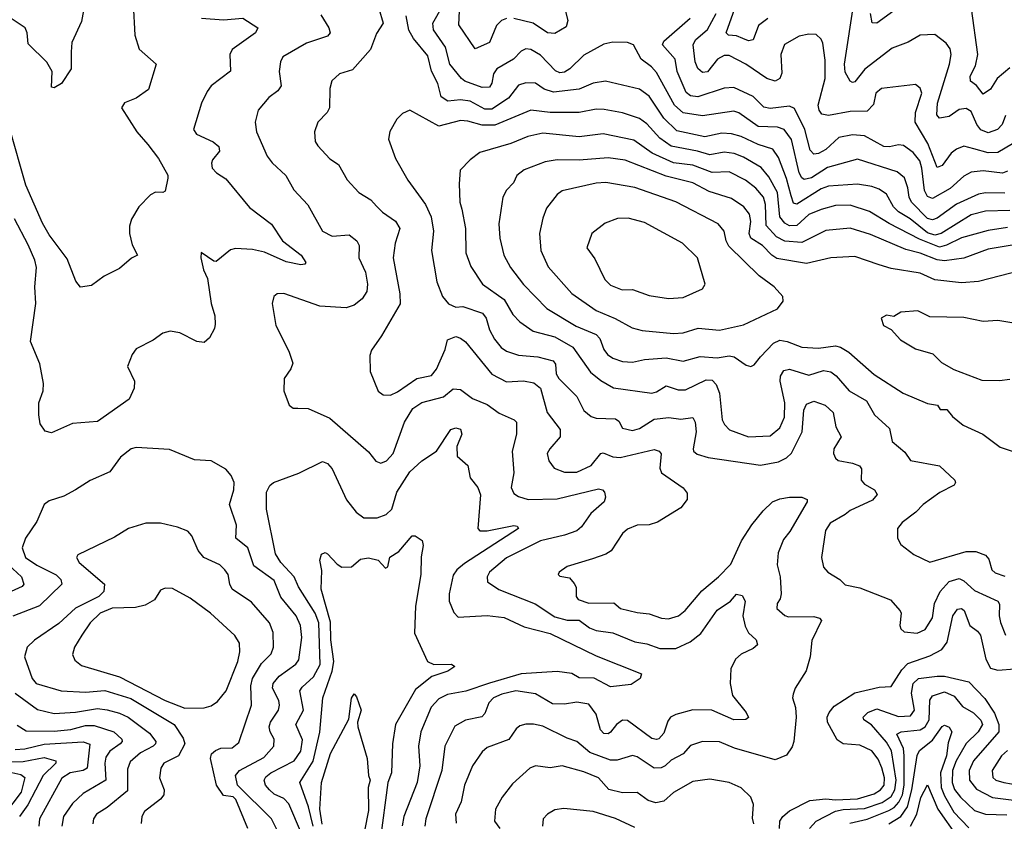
# Model space of a CAD drawing. Extents: x 1308313 to 1441400, y 959662 to 1036319.
# Tile 478 of 656: x 1405913 to 1409982, y 971565 to 974879. Entities that reach past the tile are written whole.
import ezdxf

# ---------------------------------------------------------------- set-up
doc = ezdxf.new("R2010")
doc.units = 0

msp = doc.modelspace()

# ---------------------------------------------------------------- linework, layer by layer
at = {"layer": '0CON10XD'}
for points in [[(1406184, 974955), (1406168.3, 974871.7), (1406128.6, 974785), (1406125.7, 974745.7), (1406126.2, 974675), (1406086.2, 974615), (1406055, 974597.5), (1406045, 974600), (1406046.9, 974665), (1406025, 974702.9), (1405948.8, 974778.8), (1405944.4, 974824.4), (1405935.4, 974845.4), (1405869.4, 974889.4)], [(1406381.5, 974945), (1406388.7, 974815), (1406407.1, 974757.1), (1406477.5, 974695), (1406445, 974590), (1406395, 974554.3), (1406346.7, 974535), (1406334.3, 974515), (1406397.8, 974415), (1406442.3, 974362.3), (1406486.9, 974305), (1406525, 974236.7), (1406525.8, 974224.2), (1406515, 974170), (1406505, 974164.4), (1406475, 974165.8), (1406453.3, 974155), (1406405.8, 974105), (1406375.7, 974054.3), (1406367.1, 974025), (1406367.5, 973995), (1406378.3, 973948.3), (1406400, 973905), (1406375, 973892.5), (1406325, 973850), (1406261.7, 973818.3), (1406209.7, 973780.3), (1406165, 973773.3), (1406145, 973797.5), (1406109.7, 973889.7), (1406035, 973990), (1406007.2, 974037.2), (1405938.1, 974195), (1405871.6, 974431.6)], [(1409005, 974884.1), (1408966.2, 974855), (1408944.7, 974795.3), (1408925, 974791.4), (1408901, 974801), (1408875, 974812), (1408842, 974815), (1408832.9, 974825), (1408875.2, 974945)], [(1409987.7, 974482.3), (1409973.2, 974445), (1409954.2, 974425), (1409915, 974410.6), (1409885, 974424), (1409868.9, 974445), (1409845, 974498.9), (1409825, 974512.3), (1409795, 974507.9), (1409755, 974478.6), (1409715, 974471.4), (1409702.7, 974485), (1409706.3, 974533.7), (1409756.3, 974695), (1409762.3, 974735), (1409757.8, 974757.8), (1409742.4, 974782.4), (1409695, 974817.8), (1409635, 974814.3), (1409585, 974785.5), (1409519.3, 974760.7), (1409406.3, 974673.7), (1409365, 974622.2), (1409355, 974619.4), (1409344.6, 974624.6), (1409325, 974661.2), (1409321.2, 974695), (1409362.4, 974955)], [(1409571.1, 974948.9), (1409455, 974864.6), (1409435.5, 974865.5), (1409428.9, 974905)], [(1407396.9, 974925), (1407415.7, 974865), (1407388.3, 974821.7), (1407362.9, 974755), (1407288.5, 974671.5), (1407235, 974654.4), (1407203.6, 974626.4), (1407194.4, 974595), (1407193.6, 974515), (1407183.3, 974495), (1407145.5, 974454.5), (1407131.4, 974415), (1407134.4, 974375), (1407145, 974357.5), (1407195, 974303.1), (1407230.2, 974280.2), (1407266.6, 974216.6), (1407314.3, 974165), (1407364, 974134), (1407387.5, 974107.5), (1407412.5, 974082.5), (1407466.1, 974046.1), (1407484.6, 974015), (1407465.3, 973954.7), (1407456.9, 973895), (1407484.6, 973745), (1407486.1, 973703.9), (1407408.6, 973571.4), (1407366.8, 973513.2), (1407360, 973490), (1407361.9, 973425), (1407395, 973342.5), (1407415, 973327.5), (1407445, 973326), (1407475, 973340), (1407555, 973395.6), (1407615, 973408.2), (1407635, 973434.5), (1407671.5, 973515), (1407681.1, 973555), (1407715, 973568.5), (1407735, 973562.7), (1407755, 973547.3), (1407865, 973412.8), (1407925, 973381.2), (1407995, 973385.8), (1408037.8, 973377.7), (1408065.4, 973355), (1408093.7, 973255), (1408146.2, 973185), (1408146.2, 973155), (1408103.5, 973105), (1408093.5, 973085), (1408099.4, 973055), (1408122, 973025), (1408165, 973008.8), (1408215, 973008.9), (1408275, 973035.5), (1408315, 973085.4), (1408325, 973087.7), (1408365, 973071.2), (1408395, 973068.3), (1408535, 973102.7), (1408555.4, 973095.4), (1408563.6, 973083.6), (1408559.3, 973025), (1408565.3, 973005.3), (1408655, 972943.1), (1408672, 972922), (1408671.8, 972895), (1408645, 972860.3), (1408548.4, 972801.6), (1408515, 972791.1), (1408465, 972788.8), (1408425, 972773.3), (1408404.2, 972755), (1408357.2, 972682.8), (1408335, 972668.9), (1408279.9, 972650.1), (1408175, 972618.2), (1408142, 972595), (1408138.8, 972585), (1408145, 972578.8), (1408185, 972571.4), (1408205, 972548.6), (1408212.3, 972532.3), (1408212.5, 972495), (1408221.7, 972481.7), (1408265, 972467.1), (1408368, 972468), (1408396.7, 972445), (1408465, 972428.2), (1408515, 972423.2), (1408565.3, 972405.3), (1408595, 972401.5), (1408635.3, 972414.7), (1408663.4, 972436.6), (1408732, 972518), (1408800.8, 972575), (1408852.2, 972627.8), (1408896.4, 972725), (1408939.4, 972790.6), (1408985, 972848.4), (1409024.6, 972885), (1409055, 972897.7), (1409095, 972904.8), (1409145, 972904.6), (1409166.9, 972895), (1409167.3, 972885), (1409096.5, 972763.5), (1409069.5, 972730.5), (1409047.9, 972675), (1409044.2, 972625), (1409056.2, 972575), (1409059.5, 972505), (1409055.6, 972485), (1409042.9, 972465), (1409042, 972445), (1409075, 972415.8), (1409090.8, 972410.8), (1409195, 972411.1), (1409218.8, 972405), (1409227.1, 972395), (1409186.9, 972313.1), (1409180.5, 972245), (1409163.2, 972186.8), (1409118, 972115), (1409109.7, 972090.3), (1409107.1, 972075), (1409119.5, 972035), (1409121.5, 971995), (1409112.3, 971895), (1409105, 971872.5), (1409081.5, 971838.5), (1409035, 971819.1), (1408867.6, 971867.6), (1408805, 971893.2), (1408735, 971894.6), (1408685, 971878.2), (1408655, 971843.3), (1408605, 971817.1), (1408580.8, 971795), (1408564.4, 971785.6), (1408534.8, 971784.8), (1408465, 971831.8), (1408445, 971836.5), (1408382.6, 971817.4), (1408355, 971817.1), (1408269, 971849), (1408215, 971895.6), (1408175, 971909.1), (1408075, 971958.7), (1408036.5, 971966.5), (1408005, 971966.9), (1407980.5, 971959.5), (1407965, 971947.1), (1407935, 971902.9), (1407845, 971870), (1407825, 971851.9), (1407785, 971794), (1407750.7, 971715), (1407737.9, 971645), (1407713.6, 971595), (1407717.3, 971557.3)], [(1409985, 974161.6), (1409905, 974163.3), (1409875, 974157.2), (1409785, 974115.9), (1409705, 974059), (1409685, 974051.3), (1409665, 974057), (1409598.9, 974125), (1409589.3, 974145), (1409583.2, 974183.2), (1409569.1, 974225), (1409539.3, 974249.3), (1409375, 974302.4), (1409251.7, 974268.3), (1409185, 974225.2), (1409155, 974218.2), (1409145, 974224.6), (1409135, 974245.6), (1409103.3, 974383.3), (1409072.1, 974425), (1409044.8, 974434.8), (1408965, 974437.5), (1408885, 974493.5), (1408865, 974501.2), (1408735, 974481.1), (1408655, 974493.9), (1408619.8, 974525), (1408545, 974660.4), (1408524.4, 974684.4), (1408481.5, 974715), (1408449.2, 974775), (1408425, 974784.3), (1408365, 974785.7), (1408327, 974777), (1408245, 974732.3), (1408186, 974675), (1408165, 974662.3), (1408145, 974659.7), (1408127, 974667), (1408065, 974731.8), (1408025, 974756.2), (1408005, 974758.2), (1407985, 974748.6), (1407953.3, 974715), (1407884.5, 974675), (1407870.7, 974655), (1407864.2, 974615.8), (1407855, 974600.5), (1407825, 974598.8), (1407753.3, 974625), (1407738.9, 974635), (1407691, 974695), (1407673, 974765), (1407623.4, 974836.6), (1407620.8, 974865), (1407659.8, 974935)], [(1407925, 974883.4), (1407904.5, 974875), (1407883.2, 974855), (1407854.6, 974785), (1407795, 974758.1), (1407727.4, 974857.4), (1407730.2, 974915)], [(1408162.6, 974935), (1408178.7, 974875), (1408171.1, 974848.9), (1408125, 974821.2), (1408095, 974824.7), (1408035, 974864.2), (1407955, 974883.5)], [(1410045.9, 974384.1), (1409955, 974329.4), (1409915, 974328.6), (1409856.7, 974345), (1409815, 974355.3), (1409785, 974343.6), (1409763.2, 974326.8), (1409725, 974275.4), (1409705, 974267.3), (1409666.7, 974366.7), (1409613.4, 974455), (1409615.2, 974495), (1409641.8, 974575), (1409635, 974596), (1409615, 974610.8), (1409475, 974593.8), (1409451.1, 974575), (1409441.8, 974528.2), (1409415, 974501.1), (1409345, 974499.5), (1409255, 974482.7), (1409228.2, 974488.2), (1409216.4, 974505), (1409213.5, 974525), (1409241.7, 974635), (1409241.2, 974711.2), (1409232.4, 974782.4), (1409225, 974798.8), (1409205, 974818), (1409175, 974818.9), (1409135, 974810), (1409073.2, 974776.8), (1409058.4, 974735), (1409062.2, 974657.8), (1409054.4, 974635), (1409035, 974624.6), (1409001.4, 974635), (1408913.5, 974695), (1408845, 974731), (1408825, 974730.2), (1408796.9, 974715), (1408755, 974662.8), (1408735, 974660), (1408715, 974676.5), (1408704.1, 974704.1), (1408695.8, 974775), (1408706, 974795), (1408755, 974838.6), (1408792.1, 974905)], [(1410005, 974680.2), (1409952.3, 974635), (1409925, 974591.5), (1409895, 974571.5), (1409867, 974607), (1409843.1, 974625), (1409840.9, 974645), (1409862.5, 974687.5), (1409872.3, 974735), (1409847, 974925)], [(1406665, 974884.6), (1406755, 974878.6), (1406835.3, 974885.3), (1406898, 974845), (1406887.5, 974825), (1406791.8, 974755), (1406781.8, 974735), (1406784.6, 974665.4), (1406704, 974606), (1406688.2, 974581.8), (1406665, 974533.3), (1406632, 974425), (1406643.8, 974405), (1406713.4, 974373.4), (1406735.6, 974355), (1406739.4, 974335), (1406710.2, 974299.8), (1406705.5, 974285), (1406708.9, 974265), (1406726, 974246), (1406765, 974220.6), (1406862.8, 974102.8), (1406953.8, 974033.8), (1406999.5, 973965), (1407076.5, 973905), (1407095.8, 973875), (1407091.7, 973868.3), (1407075, 973865.7), (1407015, 973877.9), (1406925, 973917.3), (1406875, 973928.6), (1406805, 973932.5), (1406785, 973927.8), (1406725, 973878.8), (1406715, 973880), (1406663.3, 973916.7), (1406661.2, 973895), (1406672.9, 973845), (1406689.1, 973809.1), (1406704.3, 973705), (1406720, 973655), (1406720.3, 973619.7), (1406717.8, 973602.2), (1406697, 973563), (1406675, 973544), (1406645, 973548), (1406575, 973584.3), (1406535, 973590.8), (1406505, 973582.5), (1406465, 973554.2), (1406395, 973518.8), (1406377.5, 973495), (1406359.2, 973445), (1406388, 973385), (1406386, 973355), (1406365, 973310), (1406235, 973217.1), (1406130.9, 973209.1), (1406045, 973171.2), (1406018.3, 973178.3), (1405997.9, 973207.9), (1405992.2, 973245), (1405992.5, 973295), (1406009.6, 973345), (1406011.2, 973375), (1405996.2, 973456.2), (1405958.5, 973548.5), (1405979.5, 973705), (1405975.2, 973775), (1405982.7, 973855), (1405976.1, 973885), (1405947.8, 973947.8), (1405891.9, 974055)], [(1407158.3, 974898.3), (1407190.9, 974845), (1407196.7, 974825), (1407185, 974810.5), (1407098.6, 974781.4), (1407000, 974725), (1406990.6, 974705), (1406985.6, 974665), (1406994.4, 974605), (1406979.4, 974585), (1406943, 974557), (1406898.9, 974505), (1406886.9, 974455), (1406891.5, 974415), (1406936.2, 974315), (1406956.5, 974286.5), (1407013.1, 974235), (1407045.8, 974175), (1407104.1, 974114.1), (1407164.2, 974004.2), (1407205, 973983.9), (1407275, 973990), (1407307.1, 973965), (1407315.6, 973945), (1407314.1, 973895), (1407342.5, 973835), (1407351.1, 973785), (1407347.2, 973755), (1407328.9, 973725), (1407295, 973698.9), (1407261.8, 973688.2), (1407154.2, 973694.2), (1407005, 973746.5), (1406977.5, 973745), (1406964, 973735), (1406957.1, 973705), (1406971.4, 973615), (1407025, 973508.8), (1407041.7, 973458.3), (1407034.2, 973435.8), (1407006, 973395), (1407004.2, 973345), (1407026.2, 973285), (1407043, 973273), (1407063, 973273), (1407105, 973271.5), (1407195, 973230.9), (1407355, 973092.9), (1407385, 973054.2), (1407405.9, 973045.9), (1407429.2, 973055), (1407456.9, 973085), (1407503.3, 973215), (1407538.5, 973271.5), (1407575, 973296.8), (1407665, 973319.2), (1407705, 973352.5), (1407735, 973350.4), (1407785, 973312.8), (1407845, 973288.5), (1407895, 973252.7), (1407956.7, 973225), (1407965.7, 973215.7), (1407966.2, 973165), (1407948.1, 973095), (1407955.3, 973005), (1407944.2, 972945), (1407955, 972920.6), (1407975, 972907.3), (1408014.7, 972894.7), (1408135, 972898.1), (1408305, 972940), (1408322, 972935), (1408330, 972925), (1408334.4, 972905), (1408328.9, 972885), (1408272.9, 972837.2), (1408235, 972782.8), (1408215, 972765.9), (1408165, 972747.8), (1408065.2, 972724.8), (1407925, 972653.9), (1407854.5, 972595), (1407844.5, 972575), (1407847.1, 972555), (1407892.9, 972522.9), (1408044, 972464), (1408125, 972410), (1408175, 972396.2), (1408225.9, 972395.9), (1408268.5, 972365), (1408295, 972354.1), (1408365, 972343.6), (1408455, 972307.4), (1408505, 972298.6), (1408558.8, 972278.8), (1408625, 972279.2), (1408683.7, 972306.3), (1408728.1, 972341.9), (1408795, 972437.8), (1408850.5, 972475), (1408875, 972504.4), (1408898.9, 972498.9), (1408911.6, 972475), (1408901.4, 972415), (1408911.2, 972371.2), (1408924.8, 972344.8), (1408956.5, 972315), (1408962.5, 972295), (1408945, 972278.7), (1408894.4, 972255.6), (1408870.8, 972235), (1408852.5, 972195), (1408849.5, 972135), (1408858.9, 972085), (1408915.6, 972015), (1408925.7, 971994.3), (1408914.3, 971985.7), (1408865, 971984.1), (1408773.8, 972023.8), (1408695, 972026.4), (1408625, 972007.1), (1408602.7, 971995), (1408591.2, 971978.8), (1408575, 971930), (1408555, 971906.5), (1408545, 971903.1), (1408525, 971907.5), (1408425, 971981.7), (1408405, 971983.1), (1408380, 971965), (1408355, 971932.9), (1408345, 971926.9), (1408327.7, 971927.7), (1408313.2, 971943.2), (1408295, 972008.5), (1408265, 972048.9), (1408215, 972058.2), (1408165, 972049.8), (1408115, 972050.7), (1408045, 972092.5), (1407964.2, 972104.2), (1407905, 972090.8), (1407871.8, 972075), (1407852.3, 972055), (1407835, 972010.8), (1407823, 971997), (1407755, 971983.2), (1407711.9, 971958.1), (1407670.3, 971875), (1407657.2, 971775), (1407591.6, 971575), (1407587.6, 971545)], [(1410005, 974089.8), (1409905, 974086.8), (1409845, 974072.1), (1409721.2, 973995), (1409695, 973987.6), (1409665, 973997.6), (1409593, 974055), (1409544.7, 974085), (1409524.8, 974105), (1409495, 974157.3), (1409465, 974178.6), (1409435, 974188.6), (1409375, 974198.4), (1409255, 974190), (1409225, 974179.3), (1409125, 974116.7), (1409110.7, 974120.7), (1409100.8, 974150.8), (1409082.7, 974222.7), (1409049.5, 974309.5), (1409025, 974343.1), (1408965, 974363.1), (1408895, 974395.9), (1408855, 974406.5), (1408815, 974409.3), (1408745, 974394.8), (1408629.2, 974419.2), (1408575, 974471.9), (1408515, 974562.7), (1408475, 974591.3), (1408334.7, 974624.7), (1408283.3, 974616.7), (1408225, 974591.7), (1408118.7, 974578.7), (1408081, 974591), (1408045, 974615.8), (1408005, 974618.1), (1407975, 974607.5), (1407933.6, 974555), (1407865, 974508.3), (1407835, 974508.9), (1407775, 974542.3), (1407735, 974546.8), (1407682.3, 974542.3), (1407655, 974560), (1407641.7, 974615), (1407615.5, 974665.5), (1407599.3, 974729.3), (1407540.9, 974800.9), (1407521.8, 974835), (1407510.5, 974895)], [(1409995, 974252.3), (1409975, 974244.8), (1409895, 974254.2), (1409845, 974248.2), (1409815, 974232.5), (1409758.7, 974181.3), (1409685, 974140.3), (1409665, 974148), (1409652.1, 974172.1), (1409641.8, 974265), (1409632.7, 974295), (1409605, 974329.7), (1409565, 974358.2), (1409545, 974362.1), (1409507.4, 974352.6), (1409484.1, 974354.1), (1409405, 974398.6), (1409355, 974402.5), (1409298.1, 974391.9), (1409245, 974341.9), (1409215, 974325.3), (1409195, 974322.5), (1409179.5, 974339.5), (1409158, 974425), (1409115, 974512.3), (1409095, 974520.8), (1409015, 974511.9), (1408987.8, 974517.8), (1408945, 974561), (1408865, 974598.4), (1408825, 974595.7), (1408715, 974559.8), (1408685, 974564), (1408667.7, 974577.7), (1408630.6, 974665), (1408622.2, 974715), (1408570, 974775), (1408575, 974789.6), (1408683.9, 974885)], [(1409995, 974019.6), (1409915, 974007.9), (1409805, 973977.7), (1409743.4, 973946.6), (1409715, 973938.6), (1409631.1, 973971.1), (1409505.8, 974035.8), (1409425, 974086.3), (1409345, 974111.4), (1409285, 974111.3), (1409224.7, 974094.7), (1409175, 974073.4), (1409125, 974028.4), (1409095, 974026.2), (1409075, 974037.3), (1409054.2, 974064.2), (1409045.1, 974165.1), (1409008.9, 974228.9), (1408977.1, 974267.1), (1408905, 974310), (1408865.8, 974325.8), (1408825, 974330.6), (1408765, 974319.7), (1408714.2, 974335.8), (1408605, 974356.3), (1408558.5, 974388.5), (1408505, 974448.8), (1408475, 974470.8), (1408405, 974493.1), (1408327.9, 974507.9), (1408295, 974508.3), (1408224.8, 974494.8), (1408105.6, 974495.6), (1408025, 974504.3), (1407877.1, 974442.9), (1407825, 974442.4), (1407765, 974459.8), (1407735, 974462.3), (1407645, 974438.7), (1407525, 974504.2), (1407495, 974491.2), (1407472.1, 974467.9), (1407443.2, 974416.8), (1407437.5, 974385), (1407466.9, 974305), (1407516.7, 974215), (1407560.9, 974155), (1407590, 974115), (1407613.3, 974063.3), (1407623.9, 974005), (1407614.7, 973924.7), (1407636.4, 973795), (1407660.5, 973735), (1407685, 973703.5), (1407715, 973690.9), (1407745, 973692.9), (1407825.5, 973665), (1407841.6, 973645), (1407855, 973597.1), (1407875, 973557.8), (1407903.5, 973523.5), (1407925, 973508), (1407975, 973491.9), (1408055, 973484.8), (1408118.1, 973468.1), (1408126.9, 973455), (1408130.6, 973415), (1408141.9, 973395), (1408215, 973321.5), (1408245, 973263.5), (1408275, 973238.7), (1408295, 973231.3), (1408375, 973228.2), (1408388.6, 973218.6), (1408405, 973190), (1408445, 973180.7), (1408475, 973189.2), (1408535, 973228.1), (1408595.3, 973234.7), (1408645, 973227.8), (1408695, 973234.4), (1408705.3, 973215), (1408708.9, 973175), (1408696.5, 973105), (1408698.1, 973095), (1408712.4, 973082.4), (1408758.5, 973068.5), (1408975, 973036.7), (1409048.5, 973051.5), (1409082.5, 973067.5), (1409103, 973087), (1409147, 973175), (1409154.3, 973265), (1409165, 973288.9), (1409195, 973301.6), (1409242.1, 973285), (1409275.3, 973255), (1409286.2, 973196.2), (1409308.2, 973155), (1409277.2, 973105), (1409276.8, 973085), (1409285, 973065.8), (1409296.2, 973056.2), (1409355, 973045.9), (1409384.2, 973034.2), (1409392.2, 973022.2), (1409390.3, 972975), (1409405, 972958.7), (1409445.6, 972935), (1409456.4, 972916.4), (1409438.1, 972891.9), (1409345, 972849.2), (1409325, 972832.7), (1409262.9, 972797.1), (1409243.5, 972766.5), (1409227.3, 972655), (1409234.5, 972615), (1409253.1, 972595), (1409302, 972565), (1409325, 972542.9), (1409385, 972529.6), (1409511.2, 972481.2), (1409551.4, 972435), (1409555.6, 972425), (1409550.6, 972375), (1409555, 972361.2), (1409568.5, 972348.5), (1409622.6, 972342.6), (1409655, 972358.6), (1409685, 972406.2), (1409693.1, 972465), (1409716.8, 972515), (1409755, 972556.7), (1409795, 972568.6), (1409815, 972558.9), (1409859.1, 972519.1), (1409955.6, 972475), (1409962.9, 972462.9), (1409960.7, 972415), (1409967, 972387), (1409987.7, 972335)], [(1410055.9, 973954.1), (1409915, 973929.8), (1409815, 973892.9), (1409735, 973881.5), (1409705, 973885.7), (1409635, 973913.9), (1409575, 973929), (1409429.2, 973990.8), (1409345, 974016.7), (1409245, 974006.7), (1409145, 973957.9), (1409075, 973963.7), (1409041, 973981), (1408998.3, 974028.3), (1408994.9, 974114.9), (1408986.9, 974145), (1408955, 974182.5), (1408912.9, 974215), (1408845, 974249.6), (1408775, 974247.7), (1408695, 974277.7), (1408615, 974286.9), (1408527.3, 974327.3), (1408450.7, 974380.7), (1408325, 974407.3), (1408225, 974395.2), (1408075, 974409.7), (1408013.5, 974396.5), (1407942.4, 974367.6), (1407815, 974329.5), (1407775, 974300), (1407733.1, 974256.9), (1407729.1, 974200.9), (1407732.7, 974125), (1407739.7, 974095), (1407755.8, 974015), (1407757.1, 973915), (1407778, 973858), (1407825.5, 973785), (1407915, 973721.8), (1407950.6, 973660.6), (1407979.7, 973629.7), (1408035, 973591.8), (1408125, 973568.1), (1408199.1, 973525), (1408271.6, 973421.6), (1408315, 973387.5), (1408367.5, 973357.5), (1408525, 973335.5), (1408545, 973340.4), (1408585, 973364.6), (1408635, 973348.3), (1408665, 973348.4), (1408749.5, 973390.5), (1408775, 973389.1), (1408790.8, 973370.8), (1408804.7, 973334.7), (1408816.6, 973225), (1408825.3, 973205.3), (1408846.2, 973183.8), (1408925.6, 973154.4), (1409015, 973159.1), (1409055, 973191.1), (1409074.2, 973235.8), (1409075.7, 973294.3), (1409055.7, 973385), (1409057.5, 973405), (1409071.3, 973428.7), (1409095, 973434), (1409175, 973408.9), (1409235, 973428.1), (1409265, 973423.6), (1409287, 973407), (1409341.5, 973345), (1409412.8, 973302.7), (1409445.8, 973245.8), (1409508.2, 973188.2), (1409519.4, 973135), (1409571.2, 973091.2), (1409595, 973056), (1409715, 973034.5), (1409777.1, 972975), (1409780, 972965), (1409774.3, 972955), (1409715.3, 972924.7), (1409646.5, 972875), (1409616.5, 972843.5), (1409559.5, 972800.5), (1409541.4, 972775), (1409540.8, 972735), (1409555, 972708.8), (1409607.9, 972667.9), (1409675, 972635.7), (1409825, 972680.5), (1409865, 972679.7), (1409904.3, 972665), (1409918.9, 972648.9), (1409930.5, 972605), (1409945, 972591.5), (1409985, 972578.8)], [(1410095, 973853.6), (1409875, 973795.9), (1409805, 973791.1), (1409695, 973803.3), (1409635, 973830.6), (1409515, 973850.9), (1409465.3, 973865.2), (1409365, 973899.7), (1409265, 973894), (1409165, 973871.2), (1409042.2, 973892.2), (1409021.6, 973905), (1408983.4, 973945), (1408934.7, 973975), (1408928.4, 973995), (1408935.2, 974045), (1408929.2, 974075), (1408905.4, 974105), (1408855, 974140.3), (1408762.1, 974167.9), (1408695, 974204.3), (1408585, 974231.3), (1408415, 974298.6), (1408345, 974308.4), (1408225, 974297.5), (1408135, 974300), (1408085, 974291.2), (1407998.6, 974258.6), (1407967.5, 974235), (1407953.6, 974205), (1407925, 974174.3), (1407910, 974145), (1407893.8, 974035), (1407897.9, 973975), (1407914.6, 973905), (1407941.8, 973855), (1407995, 973784.6), (1408091.8, 973685), (1408212.5, 973612.5), (1408295, 973577.6), (1408310.5, 973560.5), (1408326.6, 973515), (1408342, 973495), (1408365, 973479.5), (1408405, 973466.2), (1408445, 973463.5), (1408495, 973474.1), (1408585, 973481.2), (1408655, 973466.9), (1408725, 973486.9), (1408795, 973480.7), (1408845, 973489.2), (1408865.2, 973485.2), (1408915, 973451.1), (1408935, 973445.7), (1408948.5, 973451.5), (1408975, 973485.6), (1409027.9, 973542.1), (1409055, 973553.5), (1409085, 973549.1), (1409145, 973525.3), (1409215, 973521.2), (1409285, 973530.3), (1409305, 973525.3), (1409339.1, 973505), (1409445, 973412.3), (1409564.2, 973335), (1409665, 973292.7), (1409706.2, 973285), (1409717.5, 973267.5), (1409745, 973267.1), (1409768.5, 973238.5), (1409812, 973202), (1409894, 973165), (1409965, 973111.4), (1410035, 973088.8)], [(1408615, 973581.8), (1408655, 973584.1), (1408716.9, 973603.1), (1408804.7, 973594.7), (1408905, 973617.1), (1409045, 973683.3), (1409068.8, 973715), (1409066.7, 973735), (1409030.6, 973775), (1408969.4, 973819.4), (1408843.2, 973943.2), (1408832.4, 973965), (1408824.6, 974005), (1408799.5, 974035), (1408625, 974125.8), (1408455.4, 974184.6), (1408335, 974205.8), (1408295, 974203.2), (1408155, 974171.5), (1408134.1, 974155.9), (1408090.9, 974099.1), (1408075, 974058.8), (1408060.9, 973995), (1408066.2, 973925), (1408096.6, 973856.6), (1408195, 973746.5), (1408295, 973676.5), (1408373.6, 973643.6), (1408444.2, 973605), (1408485, 973594.1), (1408615, 973581.8)], [(1408595, 973726.5), (1408655, 973730.6), (1408735, 973766.7), (1408746, 973785), (1408713.7, 973893.7), (1408652.9, 973955), (1408495, 974040.4), (1408428.2, 974058.2), (1408383.3, 974056.7), (1408332.2, 974037.8), (1408278, 973995), (1408256.7, 973935), (1408289.7, 973889.7), (1408331.1, 973805), (1408355, 973780.8), (1408402.6, 973762.6), (1408445, 973763.1), (1408515, 973738.5), (1408595, 973726.5)], [(1410055, 973619.2), (1409955, 973635.6), (1409895, 973630.6), (1409815, 973648.1), (1409675, 973650.8), (1409625, 973675.5), (1409555, 973670), (1409525, 973651.2), (1409495, 973658), (1409473.3, 973645), (1409483.3, 973615), (1409515, 973597.5), (1409553.8, 973555), (1409615, 973517.5), (1409687.4, 973497.4), (1409722, 973462), (1409773.3, 973433.3), (1409888.7, 973388.7), (1409962.7, 973387.3)], [(1409962.7, 973387.3), (1410005, 973393.1)], [(1407077.9, 971515), (1407025, 971637.7), (1407005, 971659.1), (1406965, 971677.9), (1406945, 971694.7), (1406929.1, 971715), (1406923.9, 971735), (1406931, 971749), (1406951.3, 971765), (1407047.6, 971815), (1407075.1, 971854.9), (1407082.5, 971902.5), (1407054.7, 971965), (1407086, 972025), (1407070.7, 972105), (1407080, 972120), (1407128, 972162), (1407155, 972213.1), (1407149.7, 972385), (1407134.6, 972425), (1407065, 972534.6), (1407047.4, 972575), (1406992.5, 972635), (1406970.7, 972670.7), (1406933.1, 972855), (1406933.8, 972925), (1406946.7, 972953.3), (1406962.5, 972965), (1407066.3, 973003.6), (1407165, 973052), (1407185, 973044.2), (1407205, 973022), (1407264.1, 972894.1), (1407303, 972843), (1407335, 972820), (1407390.9, 972819.1), (1407427, 972833), (1407451.5, 972855), (1407471.5, 972925), (1407525, 973010), (1407575, 973055.8), (1407635, 973095.5), (1407695, 973184.6), (1407715, 973191.6), (1407735, 973185.4), (1407740.4, 973165), (1407720, 973115), (1407721.1, 973075), (1407765.5, 973035.5), (1407774.3, 972985), (1407805.8, 972945), (1407817.5, 972915), (1407806.7, 972775), (1407815.4, 972765.4), (1407845, 972765.3), (1407955, 972787.8), (1407968.8, 972785), (1407974.4, 972775), (1407750.8, 972630.8), (1407719.7, 972605), (1407705, 972582.5), (1407687.9, 972505), (1407688, 972475), (1407707.6, 972427.6), (1407725, 972409.2), (1407845, 972415.3), (1407915, 972407.7), (1407998.6, 972368.6), (1408105, 972340.8), (1408295, 972248.9), (1408482.5, 972175), (1408476.7, 972155), (1408439.7, 972130.3), (1408355, 972120.9), (1408287, 972157), (1408225, 972158.5), (1408195, 972175.4), (1408135, 972184.7), (1407985, 972174.2), (1407855, 972136.7), (1407757, 972103), (1407680.7, 972089.3), (1407645, 972072), (1407613.4, 972036.6), (1407570.5, 971935), (1407561.9, 971875), (1407566.2, 971795), (1407555.2, 971724.8), (1407500.4, 971585), (1407493.5, 971546.5)], [(1406984.1, 971515), (1406953.4, 971575), (1406813.5, 971715), (1406805.3, 971754.8), (1406822.1, 971775), (1406921.6, 971828.4), (1406963.9, 971875), (1406965.5, 971904.5), (1406947.6, 971935), (1406944.3, 971955.7), (1406949.7, 971975), (1406983.1, 972025), (1406986.8, 972045), (1406983.6, 972065), (1406958.4, 972115), (1406960.8, 972135), (1406985.3, 972165), (1407054.6, 972215), (1407066.8, 972233.2), (1407078.9, 972325), (1407073.2, 972375), (1407055.8, 972415), (1406992.2, 972492.2), (1406965, 972560), (1406881.1, 972621.1), (1406856.2, 972695), (1406806.5, 972735), (1406809.3, 972789.3), (1406779.6, 972875), (1406798.1, 972935), (1406799.5, 972965), (1406787.5, 972995), (1406765, 973021.4), (1406705, 973055.7), (1406635, 973059.4), (1406532.3, 973102.3), (1406395, 973110.8), (1406373.8, 973105), (1406329.3, 973070.7), (1406285, 973010), (1406205, 972974.4), (1406144.2, 972935), (1406095, 972908.9), (1406035, 972889.4), (1406014.2, 972875), (1405984.6, 972805), (1405937.3, 972735), (1405923.9, 972696.1), (1405937.5, 972655), (1405983.8, 972623.8), (1406064, 972584), (1406083.8, 972565), (1406087.3, 972545), (1405994.8, 972455.2), (1405885, 972413.3)], [(1406855.8, 971535), (1406807, 971655), (1406795, 971665.8), (1406755, 971671.2), (1406726.9, 971715), (1406701.1, 971825), (1406706, 971844), (1406722, 971858), (1406745, 971867.5), (1406791.7, 971868.3), (1406819.1, 971890.9), (1406870.6, 972045), (1406868.1, 972125), (1406874.8, 972155), (1406912, 972218), (1406952.1, 972257.9), (1406962.4, 972285), (1406961.2, 972345), (1406945.3, 972385), (1406871.4, 972471.4), (1406790.9, 972525), (1406781.2, 972545), (1406775.4, 972585), (1406760.9, 972605), (1406740.6, 972625), (1406674.5, 972655), (1406650.8, 972685), (1406624.6, 972744.6), (1406608, 972765), (1406565, 972781.4), (1406495, 972796.9), (1406435, 972797.1), (1406363.3, 972775), (1406305, 972739.2), (1406153.8, 972666.2), (1406147.5, 972655), (1406158.9, 972635), (1406263.1, 972545), (1406260.4, 972515), (1406240.5, 972495), (1406143.5, 972446.5), (1406075, 972382.3), (1405975, 972314.4), (1405944.3, 972285), (1405932.7, 972245), (1405964.6, 972155), (1405981.9, 972135), (1406084, 972104), (1406185, 972098.9), (1406265, 972106.1), (1406372.3, 972072.3), (1406551.5, 971965), (1406588.6, 971908.6), (1406595.3, 971884.7), (1406570, 971835), (1406508.5, 971805), (1406496.9, 971785), (1406490.8, 971745), (1406510, 971695), (1406509.3, 971675), (1406495, 971657.1), (1406428.9, 971605), (1406417.9, 971585), (1406415.6, 971555.6)], [(1407126.2, 971545), (1407107.3, 971625), (1407071.4, 971725), (1407126.2, 971813.8), (1407153.8, 971933.8), (1407166.6, 972075), (1407204.7, 972185.3), (1407211.8, 972225), (1407198.9, 972315), (1407197.8, 972387.8), (1407159.4, 972525), (1407161.5, 972601.5), (1407152.9, 972645), (1407161.1, 972668.9), (1407175, 972675.7), (1407185, 972670.6), (1407225, 972628.1), (1407245, 972615.7), (1407285, 972617.5), (1407321.2, 972648.8), (1407354.5, 972654.5), (1407394.4, 972644.4), (1407425, 972612), (1407435, 972617.5), (1407443, 972657), (1407479.5, 972680.5), (1407535, 972745.8), (1407547.5, 972745), (1407575.9, 972725.9), (1407581.2, 972705), (1407571.7, 972658.3), (1407571.4, 972585), (1407548.5, 972455), (1407545, 972342.5), (1407598.1, 972225), (1407625, 972213.4), (1407697.5, 972215), (1407711.2, 972205), (1407682, 972185), (1407615.9, 972164.1), (1407549.5, 972110.5), (1407466.2, 971965), (1407453.4, 971885), (1407449.7, 971765), (1407434.4, 971725), (1407402.8, 971485)], [(1405811.4, 972675), (1405920.9, 972575), (1405929.6, 972545), (1405922.9, 972535), (1405848.2, 972501.8)], [(1406595, 972032.8), (1406675, 972033.8), (1406705, 972042.9), (1406730, 972060), (1406767.1, 972105), (1406815.3, 972225.3), (1406823.5, 972265), (1406821.8, 972301.8), (1406802.6, 972332.6), (1406701.4, 972425), (1406617, 972487), (1406545, 972527.5), (1406515, 972528.8), (1406495, 972520), (1406470, 972480), (1406431.5, 972458.5), (1406391.1, 972448.9), (1406295, 972446), (1406245.2, 972425), (1406204.9, 972385.1), (1406169.3, 972335), (1406139.2, 972285), (1406131, 972255), (1406140.7, 972230.7), (1406169.1, 972209.1), (1406325, 972162.2), (1406515, 972064.9), (1406595, 972032.8)], [(1409053.1, 971535), (1409055.2, 971565), (1409067.1, 971585), (1409095, 971608.7), (1409178.7, 971651.3), (1409245, 971658.4), (1409284, 971654), (1409375, 971658.5), (1409445, 971679.2), (1409470, 971695), (1409485.2, 971715), (1409486.8, 971745), (1409476.4, 971786.4), (1409461.5, 971821.5), (1409435, 971856), (1409385, 971879.4), (1409315.7, 971885.7), (1409292, 971902), (1409251.1, 971975), (1409250.4, 971995), (1409258.2, 972015), (1409279.2, 972040.8), (1409365, 972095.7), (1409465, 972119.5), (1409515, 972121.8), (1409558.3, 972191.7), (1409583.1, 972216.9), (1409675, 972249.1), (1409724.2, 972275.8), (1409746.7, 972305), (1409769.4, 972415), (1409788.3, 972441.7), (1409805, 972444.1), (1409816.3, 972436.3), (1409840.3, 972375), (1409871.6, 972351.6), (1409883.5, 972335), (1409906.4, 972235), (1409925, 972197.7), (1409955, 972189.2), (1410026, 972196)], [(1409177.3, 971535), (1409205.2, 971565), (1409285, 971606.4), (1409316.4, 971613.6), (1409405, 971618.1), (1409477.6, 971642.4), (1409515, 971667.6), (1409529.7, 971695), (1409534.7, 971734.7), (1409515.9, 971855.9), (1409495, 971892), (1409433.6, 971963.6), (1409401.4, 971985), (1409398.5, 971995), (1409418.5, 972015), (1409455, 972029.5), (1409545, 971998), (1409595, 972001.4), (1409610.4, 972025), (1409598.1, 972095), (1409605.6, 972135), (1409627.8, 972155), (1409705, 972165.6), (1409735, 972164.5), (1409835, 972141.4), (1409902.2, 972072.2), (1409942.1, 972012.1), (1409960, 971965), (1409960, 971935), (1409855.2, 971815), (1409836.5, 971775), (1409838, 971735), (1409867.5, 971697.5), (1409932.9, 971662.9), (1410022, 971652)], [(1405894.9, 972094.9), (1405987.4, 972027.4), (1406055, 972010), (1406143.8, 972016.2), (1406235, 972031.7), (1406275, 972025.6), (1406325, 972012.2), (1406361.2, 971995), (1406449.4, 971929.4), (1406475.4, 971895), (1406474.5, 971885), (1406464.8, 971875.2), (1406412.6, 971847.4), (1406369.3, 971810.7), (1406358.9, 971781.1), (1406359.1, 971690.9), (1406275, 971621.6), (1406231.2, 971595), (1406217.5, 971575), (1406215.3, 971555)], [(1407163.8, 971553.8), (1407154.2, 971615), (1407159.8, 971725), (1407197.6, 971845), (1407272.7, 971987.3), (1407285, 972073.8), (1407295, 972092.5), (1407305, 972080), (1407324.2, 972025), (1407308.8, 971975), (1407310, 971955), (1407348.8, 971825), (1407354.7, 971754.7), (1407362, 971735), (1407352.8, 971705), (1407355, 971610), (1407338.4, 971525)], [(1409343.3, 971556.7), (1409415, 971573.9), (1409505, 971609.1), (1409527.5, 971622.5), (1409546.3, 971643.7), (1409561.5, 971675), (1409568.3, 971715), (1409568.5, 971835), (1409565.5, 971865.5), (1409538.7, 971925), (1409556, 971935), (1409635, 971942.7), (1409655.6, 971955), (1409671, 971985), (1409674.5, 972065.5), (1409685.9, 972084.1), (1409735, 972100.5), (1409775, 972082.5), (1409809.5, 972039.5), (1409855, 972013), (1409885, 971982.8), (1409892.7, 971965), (1409873.8, 971935), (1409825, 971886.8), (1409782.9, 971815), (1409767.7, 971775), (1409766.1, 971725), (1409776.9, 971696.9), (1409800.8, 971665), (1409859.4, 971609.4), (1409905, 971595.1), (1409992.2, 971592.2)], [(1405902.8, 971962.8), (1405940.3, 971939.7), (1406055, 971937.2), (1406125, 971945.2), (1406185, 971960.5), (1406220.8, 971960.8), (1406302.7, 971935), (1406334.7, 971905), (1406336.1, 971895), (1406328.9, 971885), (1406285.8, 971855), (1406269.4, 971830.6), (1406264.8, 971805), (1406269.5, 971735), (1406175, 971680), (1406130.9, 971639.1), (1406093.6, 971585), (1406086.7, 971545)], [(1409504.7, 971555), (1409555, 971585.5), (1409581.5, 971625), (1409599.8, 971695), (1409622.6, 971837.4), (1409631.7, 971858.3), (1409685, 971900.8), (1409725, 971957.1), (1409735, 971963.1), (1409755, 971954.5), (1409765.8, 971935), (1409750.6, 971889.4), (1409743.8, 971835), (1409718.9, 971765), (1409721.6, 971705), (1409735, 971670), (1409773.1, 971603.1), (1409835, 971538.5)], [(1405895, 971861.5), (1405935, 971864.9), (1406015, 971884.6), (1406175, 971894), (1406203.5, 971883.5), (1406192.7, 971785), (1406175, 971775.7), (1406122.1, 971765), (1406087.2, 971742.8), (1405995.7, 971575), (1405992.2, 971545)], [(1409995, 971858.4), (1409971.2, 971835), (1409932.5, 971775), (1409935, 971746), (1409947.1, 971735), (1409980.8, 971725), (1410075, 971708.4)], [(1405875, 971811.1), (1405927.9, 971812.1), (1406015, 971829.1), (1406063.1, 971815), (1406062.5, 971805), (1406010.2, 971755), (1405946.5, 971633.5), (1405912.7, 971585)], [(1405805, 971783.5), (1405918.5, 971758.5), (1405935, 971746.5), (1405919.1, 971685), (1405850.3, 971595)], [(1408947.7, 971555), (1408941.7, 971578.3), (1408945.5, 971635), (1408934.4, 971665), (1408895, 971703.5), (1408845.3, 971725.3), (1408765, 971739.3), (1408695, 971730), (1408615, 971684.4), (1408575, 971648.3), (1408541.8, 971641.8), (1408510.6, 971650.6), (1408465, 971684.6), (1408405, 971682.3), (1408347.2, 971697.2), (1408305, 971744.1), (1408245, 971769.8), (1408155, 971794.6), (1408105, 971785.4), (1408045, 971794.4), (1408021.1, 971785), (1407949.5, 971720.5), (1407907.5, 971665), (1407878.9, 971615), (1407875.5, 971565), (1407897.9, 971535)], [(1409595.2, 971545), (1409620.9, 971595), (1409637.1, 971662.9), (1409665, 971716.2), (1409707.1, 971615), (1409789.2, 971499.2)], [(1408455, 971538.8), (1408375, 971576.7), (1408283.3, 971605), (1408162.4, 971617.6), (1408125, 971612.5), (1408094.2, 971595), (1408076.9, 971575), (1408074.4, 971545)]]:
    msp.add_lwpolyline(points, dxfattribs=at)

doc.saveas('drawing.dxf')
